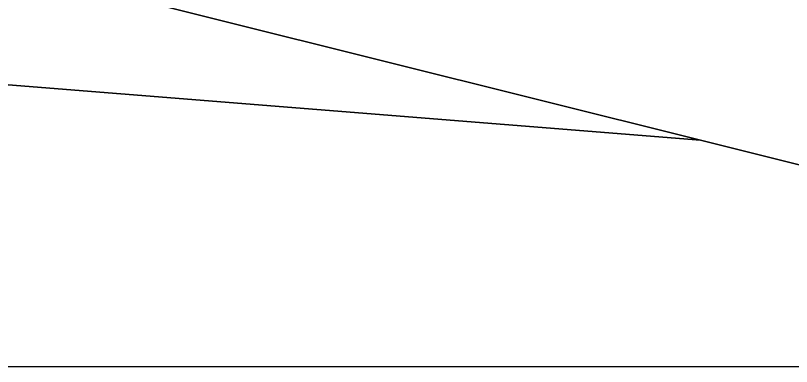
# Model space of a CAD drawing. Extents: x 1131015 to 1136271, y 133453 to 174329.
# Drawn here: x 1132360.75 to 1132367.15, y 159674.66 to 159677.55 of the extents above; entities that cross this region are included whole.
import ezdxf

# ---------------------------------------------------------------- set-up
doc = ezdxf.new("R2010")
doc.units = 0
for name, color, linetype in [('DESIGN - EARTHWORK - Shapes', 7, 'Continuous'), ('DESIGN - SHEET - Linework', 7, 'Continuous'), ('DESIGN - TYPICAL - Finished Grade and Subgrade', 7, 'Continuous')]:
    doc.layers.add(name, color=color, linetype=linetype)

msp = doc.modelspace()

# ---------------------------------------------------------------- linework, layer by layer
at = {"layer": 'DESIGN - EARTHWORK - Shapes'}
for points in [[(1132370.105, 159679.4501), (1132366.4043, 159677.6227), (1132362.1862, 159678.5494), (1132358.7409, 159679.6208), (1132356.3018, 159679.7313), (1132354.4417, 159679.9612), (1132354.4417, 159680.2112), (1132352.2424, 159680.4006), (1132345.8885, 159680.9622), (1132340.4556, 159681.2351), (1132337.624, 159681.3773), (1132336.2607, 159681.4184), (1132336.2607, 159681.1684), (1132329.4034, 159680.9075), (1132328.7729, 159680.8833), (1132332.4556, 159680.5887), (1132340.4556, 159679.9487), (1132348.4556, 159679.3087), (1132352.4556, 159678.9887), (1132356.4556, 159678.6687), (1132358.4556, 159678.5087), (1132366.3968, 159676.5234), (1132370.4556, 159675.5087)], [(1132370.105, 159679.4501), (1132366.4043, 159677.6227), (1132362.1862, 159678.5494), (1132358.7409, 159679.6208), (1132356.3018, 159679.7313), (1132354.4417, 159679.9612), (1132354.4417, 159680.2112), (1132352.2424, 159680.4006), (1132345.8885, 159680.9622), (1132340.4556, 159681.2351), (1132337.624, 159681.3773), (1132336.2607, 159681.4184), (1132336.2607, 159681.1684), (1132329.4034, 159680.9075), (1132328.7729, 159680.8833), (1132332.4556, 159680.5887), (1132340.4556, 159679.9487), (1132348.4556, 159679.3087), (1132352.4556, 159678.9887), (1132356.4556, 159678.6687), (1132358.4556, 159678.5087), (1132366.3968, 159676.5234), (1132370.4556, 159675.5087)], [(1132370.4556, 159675.5087), (1132366.3968, 159676.5234), (1132358.4556, 159678.5087), (1132356.4556, 159678.6687), (1132352.4556, 159678.9887), (1132348.4556, 159679.3087), (1132340.4556, 159679.9487), (1132332.4556, 159680.5887), (1132328.7729, 159680.8833), (1132329.4034, 159680.9075), (1132336.2607, 159681.1684), (1132336.2607, 159681.4184), (1132337.624, 159681.3773), (1132340.4556, 159681.2351), (1132345.8885, 159680.9622), (1132352.2424, 159680.4006), (1132354.4417, 159680.2112), (1132354.4417, 159679.9612), (1132356.3018, 159679.7313), (1132358.7409, 159679.6208), (1132362.1862, 159678.5494), (1132366.4043, 159677.6227), (1132370.105, 159679.4501)], [(1132370.105, 159679.4501), (1132366.4043, 159677.6227), (1132362.1862, 159678.5494), (1132358.7409, 159679.6208), (1132356.3018, 159679.7313), (1132354.4417, 159679.9612), (1132354.4417, 159680.2112), (1132352.2424, 159680.4006), (1132345.8885, 159680.9622), (1132340.4556, 159681.2351), (1132337.624, 159681.3773), (1132336.2607, 159681.4184), (1132336.2607, 159681.1684), (1132329.4034, 159680.9075), (1132328.7729, 159680.8833), (1132332.4556, 159680.5887), (1132340.4556, 159679.9487), (1132348.4556, 159679.3087), (1132352.4556, 159678.9887), (1132356.4556, 159678.6687), (1132358.4556, 159678.5087), (1132366.3968, 159676.5234), (1132370.4556, 159675.5087)], [(1132370.105, 159679.4501), (1132366.4043, 159677.6227), (1132362.1862, 159678.5494), (1132358.7409, 159679.6208), (1132356.3018, 159679.7313), (1132354.4417, 159679.9612), (1132354.4417, 159680.2112), (1132352.2424, 159680.4006), (1132345.8885, 159680.9622), (1132340.4556, 159681.2351), (1132337.624, 159681.3773), (1132336.2607, 159681.4184), (1132336.2607, 159681.1684), (1132329.4034, 159680.9075), (1132328.7729, 159680.8833), (1132332.4556, 159680.5887), (1132340.4556, 159679.9487), (1132348.4556, 159679.3087), (1132352.4556, 159678.9887), (1132356.4556, 159678.6687), (1132358.4556, 159678.5087), (1132366.3968, 159676.5234), (1132370.4556, 159675.5087)], [(1132370.105, 159679.4501), (1132366.4043, 159677.6227), (1132362.1862, 159678.5494), (1132358.7409, 159679.6208), (1132356.3018, 159679.7313), (1132354.4417, 159679.9612), (1132354.4417, 159680.2112), (1132352.2424, 159680.4006), (1132345.8885, 159680.9622), (1132340.4556, 159681.2351), (1132337.624, 159681.3773), (1132336.2607, 159681.4184), (1132336.2607, 159681.1684), (1132329.4034, 159680.9075), (1132328.7729, 159680.8833), (1132332.4556, 159680.5887), (1132340.4556, 159679.9487), (1132348.4556, 159679.3087), (1132352.4556, 159678.9887), (1132356.4556, 159678.6687), (1132358.4556, 159678.5087), (1132366.3968, 159676.5234), (1132370.4556, 159675.5087)], [(1132370.105, 159679.4501), (1132366.4043, 159677.6227), (1132362.1862, 159678.5494), (1132358.7409, 159679.6208), (1132356.3018, 159679.7313), (1132354.4417, 159679.9612), (1132354.4417, 159680.2112), (1132352.2424, 159680.4006), (1132345.8885, 159680.9622), (1132340.4556, 159681.2351), (1132337.624, 159681.3773), (1132336.2607, 159681.4184), (1132336.2607, 159681.1684), (1132329.4034, 159680.9075), (1132328.7729, 159680.8833), (1132332.4556, 159680.5887), (1132340.4556, 159679.9487), (1132348.4556, 159679.3087), (1132352.4556, 159678.9887), (1132356.4556, 159678.6687), (1132358.4556, 159678.5087), (1132366.3968, 159676.5234), (1132370.4556, 159675.5087)], [(1132370.105, 159679.4501), (1132366.4043, 159677.6227), (1132362.1862, 159678.5494), (1132358.7409, 159679.6208), (1132356.3018, 159679.7313), (1132354.4417, 159679.9612), (1132354.4417, 159680.2112), (1132352.2424, 159680.4006), (1132345.8885, 159680.9622), (1132340.4556, 159681.2351), (1132337.624, 159681.3773), (1132336.2607, 159681.4184), (1132336.2607, 159681.1684), (1132329.4034, 159680.9075), (1132328.7729, 159680.8833), (1132332.4556, 159680.5887), (1132340.4556, 159679.9487), (1132348.4556, 159679.3087), (1132352.4556, 159678.9887), (1132356.4556, 159678.6687), (1132358.4556, 159678.5087), (1132366.3968, 159676.5234), (1132370.4556, 159675.5087)], [(1132370.105, 159679.4501), (1132366.4043, 159677.6227), (1132362.1862, 159678.5494), (1132358.7409, 159679.6208), (1132356.3018, 159679.7313), (1132354.4417, 159679.9612), (1132354.4417, 159680.2112), (1132352.2424, 159680.4006), (1132345.8885, 159680.9622), (1132340.4556, 159681.2351), (1132337.624, 159681.3773), (1132336.2607, 159681.4184), (1132336.2607, 159681.1684), (1132329.4034, 159680.9075), (1132328.7729, 159680.8833), (1132332.4556, 159680.5887), (1132340.4556, 159679.9487), (1132348.4556, 159679.3087), (1132352.4556, 159678.9887), (1132356.4556, 159678.6687), (1132358.4556, 159678.5087), (1132366.3968, 159676.5234), (1132370.4556, 159675.5087)], [(1132370.4556, 159675.5087), (1132366.3968, 159676.5234), (1132358.4556, 159678.5087), (1132356.4556, 159678.6687), (1132352.4556, 159678.9887), (1132348.4556, 159679.3087), (1132340.4556, 159679.9487), (1132332.4556, 159680.5887), (1132328.7729, 159680.8833), (1132329.4034, 159680.9075), (1132336.2607, 159681.1684), (1132336.2607, 159681.4184), (1132337.624, 159681.3773), (1132340.4556, 159681.2351), (1132345.8885, 159680.9622), (1132352.2424, 159680.4006), (1132354.4417, 159680.2112), (1132354.4417, 159679.9612), (1132356.3018, 159679.7313), (1132358.7409, 159679.6208), (1132362.1862, 159678.5494), (1132366.4043, 159677.6227), (1132370.105, 159679.4501)], [(1132370.4556, 159675.5087), (1132366.3968, 159676.5234), (1132358.4556, 159678.5087), (1132356.4556, 159678.6687), (1132352.4556, 159678.9887), (1132348.4556, 159679.3087), (1132340.4556, 159679.9487), (1132332.4556, 159680.5887), (1132328.7729, 159680.8833), (1132329.4034, 159680.9075), (1132336.2607, 159681.1684), (1132336.2607, 159681.4184), (1132337.624, 159681.3773), (1132340.4556, 159681.2351), (1132345.8885, 159680.9622), (1132352.2424, 159680.4006), (1132354.4417, 159680.2112), (1132354.4417, 159679.9612), (1132356.3018, 159679.7313), (1132358.7409, 159679.6208), (1132362.1862, 159678.5494), (1132366.4043, 159677.6227), (1132370.105, 159679.4501)], [(1132370.4556, 159675.5087), (1132366.3968, 159676.5234), (1132358.4556, 159678.5087), (1132356.4556, 159678.6687), (1132352.4556, 159678.9887), (1132348.4556, 159679.3087), (1132340.4556, 159679.9487), (1132332.4556, 159680.5887), (1132328.7729, 159680.8833), (1132329.4034, 159680.9075), (1132336.2607, 159681.1684), (1132336.2607, 159681.4184), (1132337.624, 159681.3773), (1132340.4556, 159681.2351), (1132345.8885, 159680.9622), (1132352.2424, 159680.4006), (1132354.4417, 159680.2112), (1132354.4417, 159679.9612), (1132356.3018, 159679.7313), (1132358.7409, 159679.6208), (1132362.1862, 159678.5494), (1132366.4043, 159677.6227), (1132370.105, 159679.4501)], [(1132370.4556, 159675.5087), (1132366.3968, 159676.5234), (1132358.4556, 159678.5087), (1132356.4556, 159678.6687), (1132352.4556, 159678.9887), (1132348.4556, 159679.3087), (1132340.4556, 159679.9487), (1132332.4556, 159680.5887), (1132328.7729, 159680.8833), (1132329.4034, 159680.9075), (1132336.2607, 159681.1684), (1132336.2607, 159681.4184), (1132337.624, 159681.3773), (1132340.4556, 159681.2351), (1132345.8885, 159680.9622), (1132352.2424, 159680.4006), (1132354.4417, 159680.2112), (1132354.4417, 159679.9612), (1132356.3018, 159679.7313), (1132358.7409, 159679.6208), (1132362.1862, 159678.5494), (1132366.4043, 159677.6227), (1132370.105, 159679.4501)], [(1132370.4556, 159675.5087), (1132366.3968, 159676.5234), (1132358.4556, 159678.5087), (1132356.4556, 159678.6687), (1132352.4556, 159678.9887), (1132348.4556, 159679.3087), (1132340.4556, 159679.9487), (1132332.4556, 159680.5887), (1132328.7729, 159680.8833), (1132329.4034, 159680.9075), (1132336.2607, 159681.1684), (1132336.2607, 159681.4184), (1132337.624, 159681.3773), (1132340.4556, 159681.2351), (1132345.8885, 159680.9622), (1132352.2424, 159680.4006), (1132354.4417, 159680.2112), (1132354.4417, 159679.9612), (1132356.3018, 159679.7313), (1132358.7409, 159679.6208), (1132362.1862, 159678.5494), (1132366.4043, 159677.6227), (1132370.105, 159679.4501)], [(1132370.4556, 159675.5087), (1132366.3968, 159676.5234), (1132358.4556, 159678.5087), (1132356.4556, 159678.6687), (1132352.4556, 159678.9887), (1132348.4556, 159679.3087), (1132340.4556, 159679.9487), (1132332.4556, 159680.5887), (1132328.7729, 159680.8833), (1132329.4034, 159680.9075), (1132336.2607, 159681.1684), (1132336.2607, 159681.4184), (1132337.624, 159681.3773), (1132340.4556, 159681.2351), (1132345.8885, 159680.9622), (1132352.2424, 159680.4006), (1132354.4417, 159680.2112), (1132354.4417, 159679.9612), (1132356.3018, 159679.7313), (1132358.7409, 159679.6208), (1132362.1862, 159678.5494), (1132366.4043, 159677.6227), (1132370.105, 159679.4501)], [(1132370.4556, 159675.5087), (1132366.3968, 159676.5234), (1132358.4556, 159678.5087), (1132356.4556, 159678.6687), (1132352.4556, 159678.9887), (1132348.4556, 159679.3087), (1132340.4556, 159679.9487), (1132332.4556, 159680.5887), (1132328.7729, 159680.8833), (1132329.4034, 159680.9075), (1132336.2607, 159681.1684), (1132336.2607, 159681.4184), (1132337.624, 159681.3773), (1132340.4556, 159681.2351), (1132345.8885, 159680.9622), (1132352.2424, 159680.4006), (1132354.4417, 159680.2112), (1132354.4417, 159679.9612), (1132356.3018, 159679.7313), (1132358.7409, 159679.6208), (1132362.1862, 159678.5494), (1132366.4043, 159677.6227), (1132370.105, 159679.4501)], [(1132370.4556, 159675.5087), (1132366.3968, 159676.5234), (1132358.4556, 159678.5087), (1132356.4556, 159678.6687), (1132352.4556, 159678.9887), (1132348.4556, 159679.3087), (1132340.4556, 159679.9487), (1132332.4556, 159680.5887), (1132328.7729, 159680.8833), (1132329.4034, 159680.9075), (1132336.2607, 159681.1684), (1132336.2607, 159681.4184), (1132337.624, 159681.3773), (1132340.4556, 159681.2351), (1132345.8885, 159680.9622), (1132352.2424, 159680.4006), (1132354.4417, 159680.2112), (1132354.4417, 159679.9612), (1132356.3018, 159679.7313), (1132358.7409, 159679.6208), (1132362.1862, 159678.5494), (1132366.4043, 159677.6227), (1132370.105, 159679.4501)], [(1132370.4556, 159675.5087), (1132366.3968, 159676.5234), (1132358.4556, 159678.5087), (1132356.4556, 159678.6687), (1132352.4556, 159678.9887), (1132348.4556, 159679.3087), (1132340.4556, 159679.9487), (1132332.4556, 159680.5887), (1132328.7729, 159680.8833), (1132329.4034, 159680.9075), (1132336.2607, 159681.1684), (1132336.2607, 159681.4184), (1132337.624, 159681.3773), (1132340.4556, 159681.2351), (1132345.8885, 159680.9622), (1132352.2424, 159680.4006), (1132354.4417, 159680.2112), (1132354.4417, 159679.9612), (1132356.3018, 159679.7313), (1132358.7409, 159679.6208), (1132362.1862, 159678.5494), (1132366.4043, 159677.6227), (1132370.105, 159679.4501)]]:
    msp.add_lwpolyline(points, dxfattribs=at)
for points in [[(1132340.4556, 159678.5987), (1132332.4556, 159679.2387), (1132328.4556, 159679.5587), (1132324.4556, 159679.5187), (1132322.4556, 159679.4987), (1132320.4232, 159679.4784), (1132314.1289, 159679.4154), (1132316.9441, 159680.1192), (1132320.2444, 159680.5567), (1132328.7729, 159680.8833), (1132332.4556, 159680.5887), (1132340.4556, 159679.9487), (1132348.4556, 159679.3087), (1132352.4556, 159678.9887), (1132356.4556, 159678.6687), (1132358.4556, 159678.5087), (1132366.3968, 159676.5234), (1132358.4556, 159677.1587), (1132356.4556, 159677.3187), (1132352.4556, 159677.6387), (1132348.4556, 159677.9587)], [(1132332.4556, 159680.5887), (1132340.4556, 159679.9487), (1132348.4556, 159679.3087), (1132352.4556, 159678.9887), (1132356.4556, 159678.6687), (1132358.4556, 159678.5087), (1132366.3968, 159676.5234), (1132358.4556, 159677.1587), (1132356.4556, 159677.3187), (1132352.4556, 159677.6387), (1132348.4556, 159677.9587), (1132340.4556, 159678.5987), (1132332.4556, 159679.2387), (1132328.4556, 159679.5587), (1132324.4556, 159679.5187), (1132322.4556, 159679.4987), (1132320.4232, 159679.4784), (1132314.1289, 159679.4154), (1132316.9441, 159680.1192), (1132320.2444, 159680.5567), (1132328.7729, 159680.8833)], [(1132322.4556, 159679.4987), (1132320.4232, 159679.4784), (1132314.1289, 159679.4154), (1132316.9441, 159680.1192), (1132320.2444, 159680.5567), (1132328.7729, 159680.8833), (1132332.4556, 159680.5887), (1132340.4556, 159679.9487), (1132348.4556, 159679.3087), (1132352.4556, 159678.9887), (1132356.4556, 159678.6687), (1132358.4556, 159678.5087), (1132366.3968, 159676.5234), (1132358.4556, 159677.1587), (1132356.4556, 159677.3187), (1132352.4556, 159677.6387), (1132348.4556, 159677.9587), (1132340.4556, 159678.5987), (1132332.4556, 159679.2387), (1132328.4556, 159679.5587), (1132324.4556, 159679.5187)], [(1132340.4556, 159679.9487), (1132348.4556, 159679.3087), (1132352.4556, 159678.9887), (1132356.4556, 159678.6687), (1132358.4556, 159678.5087), (1132366.3968, 159676.5234), (1132358.4556, 159677.1587), (1132356.4556, 159677.3187), (1132352.4556, 159677.6387), (1132348.4556, 159677.9587), (1132340.4556, 159678.5987), (1132332.4556, 159679.2387), (1132328.4556, 159679.5587), (1132324.4556, 159679.5187), (1132322.4556, 159679.4987), (1132320.4232, 159679.4784), (1132314.1289, 159679.4154), (1132316.9441, 159680.1192), (1132320.2444, 159680.5567), (1132328.7729, 159680.8833), (1132332.4556, 159680.5887)], [(1132328.4556, 159679.5587), (1132324.4556, 159679.5187), (1132322.4556, 159679.4987), (1132320.4232, 159679.4784), (1132314.1289, 159679.4154), (1132316.9441, 159680.1192), (1132320.2444, 159680.5567), (1132328.7729, 159680.8833), (1132332.4556, 159680.5887), (1132340.4556, 159679.9487), (1132348.4556, 159679.3087), (1132352.4556, 159678.9887), (1132356.4556, 159678.6687), (1132358.4556, 159678.5087), (1132366.3968, 159676.5234), (1132358.4556, 159677.1587), (1132356.4556, 159677.3187), (1132352.4556, 159677.6387), (1132348.4556, 159677.9587), (1132340.4556, 159678.5987), (1132332.4556, 159679.2387)], [(1132340.4556, 159678.5987), (1132348.4556, 159677.9587), (1132352.4556, 159677.6387), (1132356.4556, 159677.3187), (1132358.4556, 159677.1587), (1132366.3968, 159676.5234), (1132358.4556, 159678.5087), (1132356.4556, 159678.6687), (1132352.4556, 159678.9887), (1132348.4556, 159679.3087), (1132340.4556, 159679.9487), (1132332.4556, 159680.5887), (1132328.7729, 159680.8833), (1132320.2444, 159680.5567), (1132316.9441, 159680.1192), (1132314.1289, 159679.4154), (1132320.4232, 159679.4784), (1132322.4556, 159679.4987), (1132324.4556, 159679.5187), (1132328.4556, 159679.5587), (1132332.4556, 159679.2387)], [(1132356.4556, 159677.3187), (1132358.4556, 159677.1587), (1132366.3968, 159676.5234), (1132358.4556, 159678.5087), (1132356.4556, 159678.6687), (1132352.4556, 159678.9887), (1132348.4556, 159679.3087), (1132340.4556, 159679.9487), (1132332.4556, 159680.5887), (1132328.7729, 159680.8833), (1132320.2444, 159680.5567), (1132316.9441, 159680.1192), (1132314.1289, 159679.4154), (1132320.4232, 159679.4784), (1132322.4556, 159679.4987), (1132324.4556, 159679.5187), (1132328.4556, 159679.5587), (1132332.4556, 159679.2387), (1132340.4556, 159678.5987), (1132348.4556, 159677.9587), (1132352.4556, 159677.6387)], [(1132320.4232, 159679.4784), (1132314.1289, 159679.4154), (1132316.9441, 159680.1192), (1132320.2444, 159680.5567), (1132328.7729, 159680.8833), (1132332.4556, 159680.5887), (1132340.4556, 159679.9487), (1132348.4556, 159679.3087), (1132352.4556, 159678.9887), (1132356.4556, 159678.6687), (1132358.4556, 159678.5087), (1132366.3968, 159676.5234), (1132358.4556, 159677.1587), (1132356.4556, 159677.3187), (1132352.4556, 159677.6387), (1132348.4556, 159677.9587), (1132340.4556, 159678.5987), (1132332.4556, 159679.2387), (1132328.4556, 159679.5587), (1132324.4556, 159679.5187), (1132322.4556, 159679.4987)], [(1132356.4556, 159677.3187), (1132358.4556, 159677.1587), (1132366.3968, 159676.5234), (1132358.4556, 159678.5087), (1132356.4556, 159678.6687), (1132352.4556, 159678.9887), (1132348.4556, 159679.3087), (1132340.4556, 159679.9487), (1132332.4556, 159680.5887), (1132328.7729, 159680.8833), (1132320.2444, 159680.5567), (1132316.9441, 159680.1192), (1132314.1289, 159679.4154), (1132320.4232, 159679.4784), (1132322.4556, 159679.4987), (1132324.4556, 159679.5187), (1132328.4556, 159679.5587), (1132332.4556, 159679.2387), (1132340.4556, 159678.5987), (1132348.4556, 159677.9587), (1132352.4556, 159677.6387)], [(1132356.4556, 159677.3187), (1132358.4556, 159677.1587), (1132366.3968, 159676.5234), (1132358.4556, 159678.5087), (1132356.4556, 159678.6687), (1132352.4556, 159678.9887), (1132348.4556, 159679.3087), (1132340.4556, 159679.9487), (1132332.4556, 159680.5887), (1132328.7729, 159680.8833), (1132320.2444, 159680.5567), (1132316.9441, 159680.1192), (1132314.1289, 159679.4154), (1132320.4232, 159679.4784), (1132322.4556, 159679.4987), (1132324.4556, 159679.5187), (1132328.4556, 159679.5587), (1132332.4556, 159679.2387), (1132340.4556, 159678.5987), (1132348.4556, 159677.9587), (1132352.4556, 159677.6387)], [(1132356.4556, 159677.3187), (1132358.4556, 159677.1587), (1132366.3968, 159676.5234), (1132358.4556, 159678.5087), (1132356.4556, 159678.6687), (1132352.4556, 159678.9887), (1132348.4556, 159679.3087), (1132340.4556, 159679.9487), (1132332.4556, 159680.5887), (1132328.7729, 159680.8833), (1132320.2444, 159680.5567), (1132316.9441, 159680.1192), (1132314.1289, 159679.4154), (1132320.4232, 159679.4784), (1132322.4556, 159679.4987), (1132324.4556, 159679.5187), (1132328.4556, 159679.5587), (1132332.4556, 159679.2387), (1132340.4556, 159678.5987), (1132348.4556, 159677.9587), (1132352.4556, 159677.6387)], [(1132316.9441, 159680.1192), (1132314.1289, 159679.4154), (1132320.4232, 159679.4784), (1132322.4556, 159679.4987), (1132324.4556, 159679.5187), (1132328.4556, 159679.5587), (1132332.4556, 159679.2387), (1132340.4556, 159678.5987), (1132348.4556, 159677.9587), (1132352.4556, 159677.6387), (1132356.4556, 159677.3187), (1132358.4556, 159677.1587), (1132366.3968, 159676.5234), (1132358.4556, 159678.5087), (1132356.4556, 159678.6687), (1132352.4556, 159678.9887), (1132348.4556, 159679.3087), (1132340.4556, 159679.9487), (1132332.4556, 159680.5887), (1132328.7729, 159680.8833), (1132320.2444, 159680.5567)], [(1132356.4556, 159677.3187), (1132358.4556, 159677.1587), (1132366.3968, 159676.5234), (1132358.4556, 159678.5087), (1132356.4556, 159678.6687), (1132352.4556, 159678.9887), (1132348.4556, 159679.3087), (1132340.4556, 159679.9487), (1132332.4556, 159680.5887), (1132328.7729, 159680.8833), (1132320.2444, 159680.5567), (1132316.9441, 159680.1192), (1132314.1289, 159679.4154), (1132320.4232, 159679.4784), (1132322.4556, 159679.4987), (1132324.4556, 159679.5187), (1132328.4556, 159679.5587), (1132332.4556, 159679.2387), (1132340.4556, 159678.5987), (1132348.4556, 159677.9587), (1132352.4556, 159677.6387)], [(1132356.4556, 159677.3187), (1132358.4556, 159677.1587), (1132366.3968, 159676.5234), (1132358.4556, 159678.5087), (1132356.4556, 159678.6687), (1132352.4556, 159678.9887), (1132348.4556, 159679.3087), (1132340.4556, 159679.9487), (1132332.4556, 159680.5887), (1132328.7729, 159680.8833), (1132320.2444, 159680.5567), (1132316.9441, 159680.1192), (1132314.1289, 159679.4154), (1132320.4232, 159679.4784), (1132322.4556, 159679.4987), (1132324.4556, 159679.5187), (1132328.4556, 159679.5587), (1132332.4556, 159679.2387), (1132340.4556, 159678.5987), (1132348.4556, 159677.9587), (1132352.4556, 159677.6387)], [(1132356.4556, 159677.3187), (1132358.4556, 159677.1587), (1132366.3968, 159676.5234), (1132358.4556, 159678.5087), (1132356.4556, 159678.6687), (1132352.4556, 159678.9887), (1132348.4556, 159679.3087), (1132340.4556, 159679.9487), (1132332.4556, 159680.5887), (1132328.7729, 159680.8833), (1132320.2444, 159680.5567), (1132316.9441, 159680.1192), (1132314.1289, 159679.4154), (1132320.4232, 159679.4784), (1132322.4556, 159679.4987), (1132324.4556, 159679.5187), (1132328.4556, 159679.5587), (1132332.4556, 159679.2387), (1132340.4556, 159678.5987), (1132348.4556, 159677.9587), (1132352.4556, 159677.6387)], [(1132356.4556, 159677.3187), (1132358.4556, 159677.1587), (1132366.3968, 159676.5234), (1132358.4556, 159678.5087), (1132356.4556, 159678.6687), (1132352.4556, 159678.9887), (1132348.4556, 159679.3087), (1132340.4556, 159679.9487), (1132332.4556, 159680.5887), (1132328.7729, 159680.8833), (1132320.2444, 159680.5567), (1132316.9441, 159680.1192), (1132314.1289, 159679.4154), (1132320.4232, 159679.4784), (1132322.4556, 159679.4987), (1132324.4556, 159679.5187), (1132328.4556, 159679.5587), (1132332.4556, 159679.2387), (1132340.4556, 159678.5987), (1132348.4556, 159677.9587), (1132352.4556, 159677.6387)], [(1132356.4556, 159677.3187), (1132358.4556, 159677.1587), (1132366.3968, 159676.5234), (1132358.4556, 159678.5087), (1132356.4556, 159678.6687), (1132352.4556, 159678.9887), (1132348.4556, 159679.3087), (1132340.4556, 159679.9487), (1132332.4556, 159680.5887), (1132328.7729, 159680.8833), (1132320.2444, 159680.5567), (1132316.9441, 159680.1192), (1132314.1289, 159679.4154), (1132320.4232, 159679.4784), (1132322.4556, 159679.4987), (1132324.4556, 159679.5187), (1132328.4556, 159679.5587), (1132332.4556, 159679.2387), (1132340.4556, 159678.5987), (1132348.4556, 159677.9587), (1132352.4556, 159677.6387)], [(1132320.4232, 159679.4784), (1132314.1289, 159679.4154), (1132316.9441, 159680.1192), (1132320.2444, 159680.5567), (1132328.7729, 159680.8833), (1132332.4556, 159680.5887), (1132340.4556, 159679.9487), (1132348.4556, 159679.3087), (1132352.4556, 159678.9887), (1132356.4556, 159678.6687), (1132358.4556, 159678.5087), (1132366.3968, 159676.5234), (1132358.4556, 159677.1587), (1132356.4556, 159677.3187), (1132352.4556, 159677.6387), (1132348.4556, 159677.9587), (1132340.4556, 159678.5987), (1132332.4556, 159679.2387), (1132328.4556, 159679.5587), (1132324.4556, 159679.5187), (1132322.4556, 159679.4987)]]:
    msp.add_lwpolyline(points, close=True, dxfattribs=at)
at = {"layer": 'DESIGN - SHEET - Linework'}
msp.add_line((1132190.4556, 159674.6554), (1132490.4556, 159674.6554), dxfattribs=at)
at = {"layer": 'DESIGN - TYPICAL - Finished Grade and Subgrade'}
for p, q in [((1132358.4556, 159678.5087), (1132366.3968, 159676.5234)), ((1132358.4556, 159677.1587), (1132366.3968, 159676.5234)), ((1132366.3968, 159676.5234), (1132370.4556, 159675.5087))]:
    msp.add_line(p, q, dxfattribs=at)

doc.saveas('drawing.dxf')
